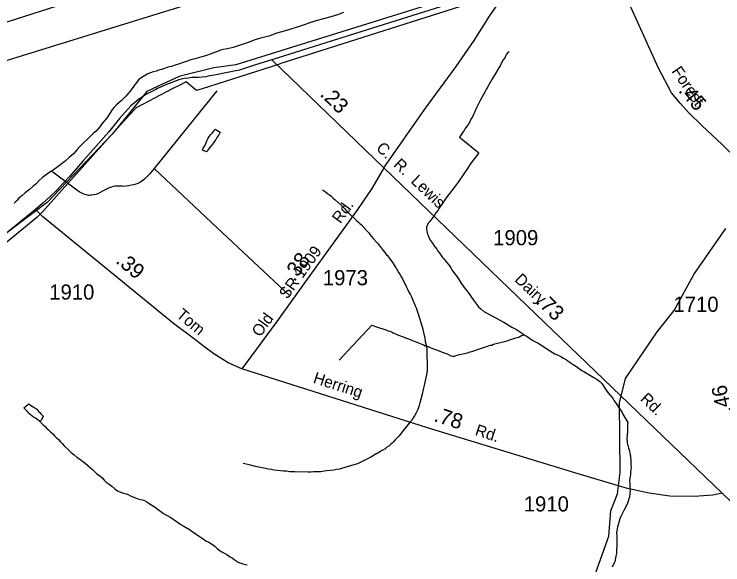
# Model space of a CAD drawing. Extents: x 2206922 to 2357709, y 510027 to 673830.
# Drawn here: x 2307632 to 2313478, y 574994 to 579534 of the extents above; entities that cross this region are included whole.
import ezdxf

# ---------------------------------------------------------------- set-up
doc = ezdxf.new("R2010")
doc.units = 0
for name, color, linetype in [('Exist Aviation Commercial or Municipal Perimeter Paved', 7, 'Continuous'), ('Exist Boundary Land Use Reservation Military US Department of Defense', 7, 'Continuous'), ('Exist Boundary Political City Limit New', 7, 'Continuous'), ('Exist Hydrographic Misc Water Feature', 7, 'Continuous'), ('Exist Road Non-System Type 51', 7, 'Continuous'), ('Exist Road Secondary Mileage Hundredths English Label', 7, 'Continuous'), ('Exist Road Secondary Type 41 Attributed', 7, 'Continuous'), ('Exist Road Secondary Type 51 Attributed', 7, 'Continuous'), ('Exist Road Secondary Type 51 Label', 7, 'Continuous'), ('Exist Road Secondary Type 51 Number Label', 7, 'Continuous'), ('Map Preparation Boundary City Limit Buffer Line', 7, 'Continuous')]:
    doc.layers.add(name, color=color, linetype=linetype)

msp = doc.modelspace()

# ---------------------------------------------------------------- linework, layer by layer
at = {"layer": 'Exist Aviation Commercial or Municipal Perimeter Paved'}
for points in [[(2313259.5, 580902.9), (2308808.6, 579533.6), (2306700.6, 578883.4)], [(2306484.2, 579130.9), (2307583.8, 579472.6), (2308382.5, 579730.9)]]:
    msp.add_lwpolyline(points, dxfattribs=at)
at = {"layer": 'Exist Boundary Land Use Reservation Military US Department of Defense'}
for p, q in [((2308690.1, 578851.4), (2308491.9, 578607.6)), ((2307815.5, 577916), (2307683.1, 577815.7)), ((2307683.1, 577815.7), (2307572.6, 577731.8))]:
    msp.add_line(p, q, dxfattribs=at)
for points in [[(2311535.5, 579763.7), (2309459.8, 579116.1), (2309280.5, 579091.6), (2309001.3, 579021.8)], [(2309001.3, 579021.8), (2308987.1, 579018.2), (2308861.8, 578959.4)], [(2308861.8, 578959.4), (2308726.3, 578895.9), (2308690.1, 578851.4)], [(2308491.9, 578607.6), (2308441.1, 578545.2), (2307903.2, 577982.5), (2307815.5, 577916)]]:
    msp.add_lwpolyline(points, dxfattribs=at)
at = {"layer": 'Exist Boundary Political City Limit New'}
msp.add_lwpolyline([(2312225.2, 579889.6), (2309823.2, 579123.3), (2309820.2, 579122.4), (2309802.2, 579116.9), (2309751.2, 579101.2), (2309181.8, 578919.4), (2309164.5, 578913.9), (2309136.5, 578905), (2309106.5, 578930.1), (2309050.5, 578976.9), (2308992.8, 578947.2), (2308936.2, 578917.7), (2308643, 578764.8), (2308634.5, 578760.2), (2308587, 578707.6), (2308331.8, 578424.6), (2307864.8, 577905.4), (2307818.5, 577858.2), (2307244.5, 577388.1)], dxfattribs=at)
at = {"layer": 'Exist Hydrographic Misc Water Feature'}
msp.add_line((2309304.8, 578903), (2308786.2, 578262.1), dxfattribs=at)
for points in [[(2310347.7, 579548.1), (2310299.5, 579529.5), (2310244.1, 579511), (2310184.4, 579494.5), (2310120.5, 579477.8), (2310072.5, 579463), (2310024.7, 579446.7), (2309966.7, 579427.9), (2309915.2, 579409.3), (2309859.4, 579393), (2309799.8, 579376.4), (2309733.7, 579353.4), (2309668.1, 579337), (2309618.1, 579322.2), (2309570.3, 579303.8), (2309512.7, 579283.4), (2309439.1, 579260.3), (2309393.1, 579247.8), (2309357.3, 579243.5), (2309335.3, 579237.4), (2309313.6, 579229), (2309291.8, 579220.9), (2309271.8, 579212.6), (2309247.8, 579204.4), (2309219.7, 579194), (2309189.9, 579185.9), (2309162.3, 579177.6), (2309123.9, 579167.1), (2309090.3, 579156.7), (2309060.5, 579146.2), (2309026.5, 579135.9), (2308994.7, 579123.7), (2308959, 579113.2), (2308928.9, 579103.2), (2308899.2, 579096.7), (2308873.3, 579086.4), (2308847.3, 579078.2), (2308825.4, 579071.7), (2308803.2, 579063.7), (2308777.6, 579057.4), (2308757.7, 579051.1), (2308735.5, 579043), (2308707.9, 579026.5), (2308680.2, 579008.4), (2308658.2, 578992.2), (2308646.8, 578976.1), (2308630.6, 578955.8), (2308619.1, 578939.7), (2308605.3, 578921.5), (2308587.3, 578897.5), (2308571.5, 578879.2), (2308552, 578857), (2308534.2, 578839), (2308514.7, 578818.8), (2308496.2, 578802.5), (2308474.5, 578784.3), (2308457.1, 578768.3), (2308443.3, 578750.1), (2308429.4, 578727.8), (2308417.3, 578713.8), (2308403.8, 578691.5), (2308389.8, 578671.3), (2308372.2, 578649.2), (2308356.4, 578628.9), (2308338.8, 578604.8), (2308321.1, 578584.7), (2308307.2, 578570.7), (2308287.7, 578552.5), (2308255.7, 578524.1), (2308234.2, 578501.8), (2308205.9, 578475.6), (2308174.3, 578443.4), (2308152.8, 578417.1), (2308121.2, 578382.9), (2308087.6, 578354.3), (2308052.1, 578321.9), (2308017.9, 578295.8), (2307984.6, 578269.2), (2307954.9, 578249), (2307940.8, 578240.9)], [(2311714.3, 579224.8), (2311704.5, 579217), (2311694.2, 579204.7), (2311686.6, 579188.8), (2311678.7, 579174.6), (2311667.2, 579156.5), (2311653.4, 579132.2), (2311643.6, 579114.2), (2311621.9, 579078.2), (2311602.2, 579043.8), (2311572.8, 578995.5), (2311565.1, 578979.6), (2311557.1, 578967.5), (2311547.2, 578951.5), (2311537.4, 578933.1), (2311529.6, 578917.2), (2311519.7, 578900.9), (2311476.9, 578822.6), (2311467, 578804.6), (2311458.8, 578788.4), (2311449.2, 578768.4), (2311439.8, 578750.3), (2311431.8, 578728.4), (2311421.7, 578706), (2311412.3, 578687.9), (2311400.6, 578667.8), (2311390.8, 578647.8), (2311378.7, 578627.8), (2311367, 578609.6), (2311353.4, 578591.4), (2311343.6, 578575.4), (2311331.5, 578559.4), (2311321.5, 578545.1), (2311306.1, 578521.1), (2311465.4, 578390.8), (2311394.2, 578296.1), (2311372.9, 578262), (2311347.3, 578225.7), (2311296, 578149.1), (2311270.6, 578116.8), (2311242.9, 578080.4), (2311224.7, 578058.4), (2311205, 578032.2), (2311191.4, 578011.9), (2311173.8, 577987.8), (2311161.9, 577971.8), (2311150.4, 577951.6), (2311138.3, 577935.6), (2311126.7, 577915.5), (2311110.9, 577895.1), (2311099, 577877.1), (2311085.2, 577858.8), (2311075.4, 577844.9), (2311065.5, 577832.6), (2311057.5, 577822.8), (2311047.9, 577810.5), (2311042, 577798.4), (2311035.8, 577786.4), (2311034.2, 577778.5), (2311034, 577770.4), (2311034.4, 577760.2), (2311036.4, 577746.5), (2311038.7, 577734.4), (2311042.8, 577720.5), (2311047.1, 577708.5), (2311056.9, 577688.7), (2311067.4, 577666.9), (2311083.2, 577645), (2311095.7, 577625.3), (2311108, 577609.3), (2311118.5, 577595.5), (2311130.3, 577577.5), (2311142.4, 577561.9), (2311154.7, 577543.8), (2311166.6, 577527.9), (2311176.9, 577516.1), (2311186.9, 577504.1), (2311213.6, 577472.5), (2311223.4, 577460.5), (2311233.7, 577442.7), (2311243.7, 577427), (2311256, 577406.9), (2311286.6, 577367.5), (2311296.4, 577353.4), (2311314.9, 577325.9), (2311322.7, 577311.7), (2311333.3, 577295.9), (2311343.2, 577281.8), (2311353.2, 577270.2), (2311367.8, 577250.2), (2311376, 577240.4), (2311381.7, 577232.3), (2311389.9, 577220.5), (2311397.7, 577210.8), (2311408.2, 577196.6), (2311414.1, 577188.9), (2311422.3, 577175.1), (2311428.5, 577165.2), (2311436.7, 577153), (2311444.7, 577143.3)], [(2309332.4, 578561.5), (2309320.8, 578539.7), (2309305.2, 578517.3), (2309295.3, 578501.3), (2309287.3, 578489.2), (2309279.7, 578477.4), (2309265.8, 578459.2), (2309258.2, 578449), (2309242, 578428.7), (2309236.5, 578420.6), (2309218.2, 578398.6), (2309184.4, 578412.2), (2309192.2, 578428.1), (2309204.1, 578448.2), (2309213.7, 578468.6), (2309225.4, 578494.5), (2309229.1, 578506.5), (2309236.9, 578520.7), (2309242.8, 578528.7), (2309252.7, 578539), (2309260.7, 578548.8), (2309268.9, 578556.9), (2309278.5, 578569.2), (2309282.4, 578577.1), (2309290.6, 578585.2), (2309332.4, 578561.5)], [(2307940.8, 578240.9), (2307909.4, 578220.5), (2307865.3, 578186.2), (2307836, 578159.8), (2307812.4, 578135.4), (2307786.6, 578113.3), (2307758.7, 578089.1), (2307723, 578060.4), (2307697.2, 578038.4), (2307671.1, 578017.9), (2307653.9, 577997.8), (2307631.7, 577975.6)], [(2308786.2, 578262.1), (2308744.6, 578213.6), (2308707.2, 578175.1), (2308695.3, 578165.1), (2308685.5, 578156.8), (2308673.4, 578148.9), (2308653.5, 578138.5), (2308635.5, 578132.3), (2308619.5, 578128.3), (2308598, 578123.8), (2308576, 578119.8), (2308555.7, 578115.5), (2308537.9, 578113.3), (2308521.7, 578115.4), (2308509.8, 578115.1), (2308499.9, 578115), (2308488, 578116.8), (2308475.9, 578116.6), (2308465.9, 578116.5), (2308449.7, 578114.5), (2308436, 578108.4), (2308422, 578104), (2308404.2, 578095.8), (2308388.4, 578087.6), (2308372.6, 578079.4), (2308360.5, 578073.6), (2308342.7, 578063.3), (2308322.6, 578052.9), (2308304.7, 578047.1), (2308288.5, 578044.6), (2308272.9, 578042.5), (2308260.8, 578042.3), (2308249.2, 578040.4), (2308244.9, 578040.3), (2308236.6, 578042.3), (2308227.2, 578044.1), (2308214.7, 578048), (2308202.6, 578051.9), (2308194.6, 578055.5), (2308168.6, 578069.6), (2308148.3, 578083.2), (2307940.8, 578240.9)], [(2309907, 577212.6), (2309307.2, 577773.7), (2308786.2, 578262.1)], [(2310175, 578087.1), (2310199.2, 578069.2), (2310215.6, 578055.4), (2310233.7, 578043.8), (2310248.2, 578033.9), (2310263.8, 578018.1), (2310280.2, 578004.4), (2310330.4, 577958.7), (2310344.8, 577943.1), (2310359.1, 577929.2), (2310374.7, 577913.5), (2310391.3, 577897.6), (2310403.4, 577883.6), (2310417.2, 577869.8), (2310425.8, 577862), (2310435.6, 577852), (2310455.9, 577834.3), (2310476, 577816.3), (2310484.4, 577808.6), (2310496.1, 577796.7), (2310538.6, 577751.3), (2310557, 577731.1), (2310567.1, 577717.4), (2310593.7, 577685.9), (2310625.7, 577648.2), (2310648.3, 577620.5), (2310662.2, 577604.6), (2310666.1, 577600.8), (2310690.7, 577569.1), (2310698.7, 577558.9), (2310704.7, 577551.1), (2310713.3, 577540.9), (2310729.1, 577521.1), (2310755.5, 577483.5), (2310775.8, 577452), (2310783.8, 577439.9), (2310794.1, 577422.1), (2310806.2, 577400.4), (2310816.2, 577384.3), (2310826.5, 577366.5), (2310834.9, 577352.3), (2310855.2, 577310.8), (2310861.7, 577296.8), (2310867.5, 577282.9), (2310875.9, 577267.1), (2310888, 577243.4), (2310893.9, 577233.1), (2310900.3, 577219.2), (2310908.7, 577203.3), (2310914.4, 577189.5), (2310939.2, 577129.8), (2310947.4, 577111.9), (2310959.9, 577080), (2310990.7, 576984.6), (2311003.2, 576936.4), (2311009.6, 576910.8), (2311020.2, 576862.9), (2311023.9, 576836.8), (2311028.4, 576815), (2311032.5, 576799)], [(2312387.3, 573047.9), (2312307.3, 573477.8), (2312297.3, 573677.6), (2312261.2, 573935.4), (2312256.3, 574394.6), (2312296.3, 574553.7), (2312538.2, 575229.7), (2312553.2, 575440.3), (2312609.2, 575580.4), (2312632.3, 575755.2), (2312626.2, 576329.2), (2312674.2, 576531.4), (2312937.3, 576916.1), (2313076.3, 577092.4), (2313239.3, 577387.7), (2313502.2, 577765.9)], [(2311444.7, 577143.3), (2311451, 577135.1), (2311462.7, 577121.5), (2311481.2, 577103.8), (2311507.6, 577084), (2311595.8, 577037), (2311619.8, 577023.3), (2311644.4, 577009.4), (2311670.2, 576993.8), (2311692.6, 576979.9), (2311714.5, 576966.1), (2311736.9, 576954.6), (2311776.9, 576934.7), (2311793.1, 576923), (2311825.3, 576901.5), (2311839.4, 576891.7)], [(2310314.2, 576681.3), (2310583.3, 576970.1), (2310629.2, 576952.6), (2310689.5, 576933.4), (2310705.3, 576929.4), (2310717.6, 576923.5), (2310731.3, 576919.8), (2310745.7, 576914), (2310758, 576906), (2310771.7, 576901.9), (2310789.5, 576894.4), (2310833.8, 576876.8), (2310848.2, 576871), (2310860.3, 576865.1), (2310894.1, 576853.5), (2310908.5, 576847.7), (2310940.5, 576836), (2310954.4, 576830.2), (2310968.8, 576824), (2310994.4, 576814.5), (2311008.7, 576808.7), (2311022.7, 576800.9), (2311032.5, 576799)], [(2311032.5, 576799), (2311038.7, 576794.9), (2311048.5, 576793), (2311062.5, 576787.2), (2311077.2, 576781.4), (2311128.9, 576761.8), (2311153.1, 576752.1), (2311163.2, 576748.6), (2311205.2, 576732.9), (2311215.2, 576729), (2311221.4, 576725.2), (2311227.3, 576721), (2311235.7, 576717.3), (2311247.2, 576715.2), (2311265.5, 576715.3), (2311279.4, 576719.7), (2311289.5, 576723.9), (2311303.4, 576727.8), (2311323.3, 576730.1), (2311359.2, 576738.5), (2311372.9, 576742.5), (2311383, 576746.7), (2311395.3, 576750.9), (2311415, 576756.9), (2311462.7, 576773.6), (2311502.5, 576785.9), (2311544.5, 576800.6), (2311558.5, 576804.6), (2311572.2, 576806.6), (2311586.2, 576813), (2311698.1, 576842), (2311717.8, 576848.3), (2311729.5, 576852.3), (2311769.5, 576864.9), (2311783.2, 576868.9), (2311801.3, 576875.1), (2311811.7, 576881.2), (2311839.4, 576891.7)], [(2311839.4, 576891.7), (2311863.6, 576875.9), (2311883.3, 576862), (2311903.8, 576850.3), (2311928, 576836.6), (2311954.2, 576822.9), (2311977.8, 576807.2), (2311998.1, 576793.6), (2312026.6, 576775.5), (2312048.8, 576760), (2312070.5, 576748.2), (2312092.9, 576734.3), (2312115, 576724.5), (2312141.3, 576710.8), (2312163.2, 576699.4), (2312187.2, 576683.6), (2312217.5, 576663.6), (2312244, 576645.9), (2312271.7, 576628.3), (2312294, 576612.8), (2312316.2, 576596.9), (2312330.5, 576589), (2312346.1, 576581), (2312358.6, 576571.4), (2312412.7, 576539.8), (2312424.8, 576532.3), (2312440.8, 576522.1), (2312451.1, 576514.5), (2312463, 576506.6), (2312479.2, 576488.8), (2312491.3, 576472.8), (2312503.8, 576451), (2312515.7, 576433), (2312528.2, 576415.3), (2312564.5, 576373.8), (2312572.3, 576361.6), (2312582.9, 576345.9), (2312591.1, 576334.1), (2312603, 576316.1), (2312611.2, 576302.3), (2312643.8, 576254.8), (2312653.9, 576236.6), (2312694.7, 576167.2)], [(2311032.5, 576799), (2311032.7, 576792.9), (2311035, 576773.1), (2311037.5, 576748.8), (2311040.3, 576629.1), (2311038.7, 576601), (2311035.2, 576576.8), (2311025.6, 576525.1), (2311021.7, 576511.1), (2311018, 576486.9), (2311012.4, 576463), (2311006.7, 576438.8), (2310998.9, 576400.6), (2310987.2, 576360.6), (2310979.8, 576328.5), (2310973.9, 576308.7), (2310968.1, 576292.5), (2310962.2, 576274.3), (2310948.7, 576246.3), (2310934.9, 576222.1), (2310923.2, 576206), (2310911.3, 576185.8), (2310901.7, 576176), (2310891.7, 576161.6), (2310880, 576147.6), (2310842, 576101.4), (2310828.5, 576083.2), (2310816.8, 576069.1), (2310805.1, 576055.1), (2310796.9, 576047), (2310786.7, 576036.8), (2310775.4, 576024.7), (2310763.1, 576012.3), (2310749.8, 575998.5), (2310735.8, 575986), (2310721.9, 575973.9), (2310704, 575962), (2310691.7, 575951.7), (2310672.3, 575939.6), (2310666.1, 575935.7), (2310658.1, 575931.2), (2310644.6, 575923.1), (2310632.7, 575915.2), (2310624.7, 575911.1), (2310574.4, 575882.6), (2310493.2, 575841.7), (2310475.4, 575833.4), (2310455.7, 575825.4), (2310433.8, 575819), (2310387.6, 575804.4), (2310360, 575796.5), (2310331.9, 575788.1), (2310315.7, 575783.6), (2310292.1, 575779.5), (2310270.1, 575775.1), (2310243.9, 575770.9), (2310212.1, 575768.8), (2310188.3, 575766.3), (2310162.5, 575762.1), (2310140.6, 575759.7), (2310122.5, 575759.6), (2310100.6, 575759.6), (2310080.5, 575759), (2310056.7, 575759), (2309948.4, 575759.8), (2309904.3, 575761.2), (2309880.3, 575765.2), (2309854.3, 575766.7), (2309830.5, 575768.7), (2309776.4, 575776), (2309754.4, 575779.7), (2309726.1, 575783.6), (2309704.2, 575787.3), (2309624.2, 575804.2), (2309569.9, 575817.6), (2309520.1, 575829.2)], [(2307842.9, 576177), (2307827, 576190.7), (2307806.9, 576204.7), (2307792.7, 576212.5), (2307776.5, 576222.2), (2307760.5, 576236), (2307752.3, 576245.8), (2307740.2, 576259.8), (2307728.3, 576271.7), (2307711.7, 576287.6), (2307751.9, 576321.7), (2307767.7, 576310), (2307781.8, 576302.2), (2307801.9, 576288.6), (2307818.3, 576276.8), (2307825.9, 576266.7), (2307836.2, 576256.6), (2307844.4, 576249), (2307852.4, 576238.8), (2307872.5, 576219.2), (2307868.6, 576211.2), (2307861, 576199), (2307854.8, 576187), (2307842.9, 576177)], [(2307842.9, 576177), (2307871.5, 576149.1), (2307889.7, 576131.4), (2307901.4, 576119.5), (2307913.9, 576107.9), (2307932.1, 576091.8), (2307950.4, 576074), (2307966.6, 576056.2), (2307978.7, 576044.6), (2307996.9, 576026.5), (2308012.9, 576008.6), (2308026.9, 575995.2), (2308045.3, 575975.4), (2308083.5, 575939.6), (2308103.6, 575919.9), (2308125.9, 575900), (2308152.4, 575880.2), (2308172.7, 575864.6), (2308216.8, 575831.2), (2308241, 575813.3), (2308258.8, 575797.7), (2308277, 575779.9), (2308297.1, 575760.3), (2308311.5, 575748.4), (2308337.9, 575728.6), (2308357.8, 575710.6), (2308374.4, 575693.1), (2308392.3, 575677), (2308414.4, 575659.5), (2308438.4, 575643.7), (2308462.6, 575619.8), (2308485, 575604.2), (2308509, 575592.5), (2308533.2, 575584.8), (2308555.3, 575579), (2308572.9, 575573.2), (2308591.4, 575563.5), (2308609.6, 575553.5), (2308633.4, 575547.8), (2308661.5, 575536.3), (2308687.8, 575530.3), (2308707.7, 575524.5), (2308725.7, 575514.9), (2308745.8, 575500.9), (2308768.3, 575485.3), (2308794.2, 575469.7), (2308812.2, 575455.6), (2308848.9, 575428.2), (2308862.7, 575418.4), (2308894.9, 575400.6), (2308918.9, 575386.9), (2308941.4, 575373.3), (2308961.7, 575357.3), (2308983.7, 575343.4), (2309001.7, 575329.8), (2309025.7, 575316), (2309077.8, 575286.7), (2309144.4, 575239.4), (2309191, 575208), (2309205.1, 575198.2), (2309219.1, 575190.4), (2309239.1, 575180.5), (2309267.2, 575162.9), (2309291.4, 575145.1), (2309305.8, 575129.1), (2309321.8, 575115.3), (2309345.8, 575101.6), (2309369.8, 575087.8), (2309386.2, 575078.1), (2309408.1, 575064.2), (2309430.5, 575050.7), (2309446.3, 575039), (2309464.7, 575026.9), (2309480.7, 575015.2), (2309501, 575007.3), (2309519.2, 575001.7), (2309538.9, 574997.9), (2309554.9, 574993.9)], [(2312694.7, 576167.2), (2312692.6, 576155.3), (2312691, 576125.2), (2312691.6, 576095.1), (2312687.7, 576059.2), (2312685.9, 576035.1), (2312688.5, 576005.1), (2312692.4, 575983), (2312696.9, 575973.5), (2312701, 575955.4), (2312707, 575935.4), (2312711.1, 575913.3), (2312715.6, 575891.6), (2312719.9, 575841.5), (2312720.3, 575817.9), (2312720.7, 575797.5), (2312718.5, 575779.6), (2312717, 575757.5), (2312715.2, 575739.5), (2312713.6, 575721.6), (2312711.7, 575707.7), (2312709.4, 575689.7), (2312712.1, 575661.7), (2312712.3, 575639.8), (2312712.7, 575611.8), (2312711.1, 575583.7), (2312707.2, 575555.8), (2312701.2, 575527.5), (2312691.8, 575503.4), (2312680.1, 575479.2), (2312660.4, 575443.2), (2312652.6, 575424.9), (2312641, 575403.2), (2312629.3, 575372.9), (2312613.5, 575324.6), (2312610.2, 575306.9), (2312606.1, 575290.8), (2312604.3, 575274.5), (2312602.2, 575254.5), (2312602.8, 575232.6), (2312602.8, 575204.6), (2312603.2, 575178.5), (2312603.2, 575158.7), (2312601.8, 575106.6), (2312600.2, 575086.6), (2312596.5, 575066.8), (2312587.2, 575018.7), (2312577.2, 574998.8), (2312565.5, 574974.6)]]:
    msp.add_lwpolyline(points, dxfattribs=at)
at = {"layer": 'Exist Road Non-System Type 51'}
msp.add_line((2307807.5, 577924), (2307572.6, 577731.8), dxfattribs=at)
for points in [[(2310680.6, 578266), (2311020.9, 578751), (2311277.9, 579103.8), (2311427.3, 579316.9), (2311554.6, 579517.8), (2311736.2, 579783)], [(2311533.2, 579719), (2310202.7, 579297.6), (2309757, 579157.6)], [(2309757, 579157.6), (2309622.5, 579115.5), (2309490.3, 579073.8), (2309420.3, 579058.6)], [(2309420.3, 579058.6), (2309391.5, 579052.3), (2309299.7, 579033.1), (2309232.7, 579021.8)], [(2309232.7, 579021.8), (2309211.9, 579018.2), (2309151.9, 579011.6), (2309098.8, 579010.7), (2309069.1, 579007.7), (2309034.9, 579004.7), (2308990.3, 578992.8), (2308889.3, 578954.2), (2308815.3, 578920.3)], [(2308815.3, 578920.3), (2308801.6, 578914), (2308724.4, 578873.9), (2308690.1, 578851.4)], [(2308690.1, 578851.4), (2308655.3, 578828.5), (2308594.4, 578779.5), (2308502.3, 578673.9), (2308413.1, 578563.9), (2308306.1, 578443.5), (2308199.2, 578321.6), (2308092.2, 578199.7), (2308036.5, 578139.5)], [(2308036.5, 578139.5), (2307984.6, 578083.4), (2307925.3, 578028.3)], [(2307925.3, 578028.3), (2307869.5, 577976.3), (2307807.5, 577924)]]:
    msp.add_lwpolyline(points, dxfattribs=at)
at = {"layer": 'Exist Road Secondary Type 41 Attributed'}
for points in [[(2309511.3, 576610.1), (2309396.2, 576660.4), (2309278.3, 576734.1), (2309203.9, 576789.4), (2309097, 576870.1), (2308945.9, 576984.4), (2307865.4, 577866.1), (2307815.5, 577916)], [(2313473.5, 575585), (2313396.4, 575567.4), (2313241.2, 575558.6), (2313040.8, 575561.3), (2312871.3, 575586.1), (2312691.8, 575624.7), (2312542.1, 575667.8), (2312257.2, 575752), (2311041, 576122.6), (2309511.3, 576610.1)]]:
    msp.add_lwpolyline(points, dxfattribs=at)
at = {"layer": 'Exist Road Secondary Type 51 Attributed'}
msp.add_line((2310680.6, 578266), (2309757, 579157.6), dxfattribs=at)
for points in [[(2313977, 577978.6), (2313716.2, 578221.6), (2313475.5, 578458), (2313305, 578615.2), (2313195.8, 578722.3), (2313126.7, 578800.3), (2313055.4, 578885), (2312947.3, 579089.1), (2312749, 579526.1), (2312579.6, 579896.3), (2312530.6, 579961), (2312481.5, 580018.9)], [(2310680.6, 578266), (2310581.4, 578097.6), (2310460.2, 577915.7), (2310048.9, 577349.8), (2309799.7, 577000.6), (2309582.5, 576706.8), (2309511.3, 576610.1)], [(2313473.5, 575585), (2312006.3, 576992.8), (2310680.6, 578266)], [(2314069.6, 575024.6), (2314011.3, 575068.2), (2313873.1, 575201.2), (2313691.1, 575375.9), (2313473.5, 575585)]]:
    msp.add_lwpolyline(points, dxfattribs=at)
at = {"layer": 'Map Preparation Boundary City Limit Buffer Line'}
msp.add_lwpolyline([(2312225.2, 579889.6), (2309823.2, 579123.3), (2309820.2, 579122.4), (2309802.2, 579116.9), (2309751.2, 579101.2), (2309181.8, 578919.4), (2309164.5, 578913.9), (2309136.5, 578905), (2309106.5, 578930.1), (2309050.5, 578976.9), (2308992.8, 578947.2), (2308936.2, 578917.7), (2308643, 578764.8), (2308634.5, 578760.2), (2308587, 578707.6), (2308331.8, 578424.6), (2307864.8, 577905.4), (2307818.5, 577858.2), (2307244.5, 577388.1)], dxfattribs=at)

# ---------------------------------------------------------------- texts
at = {"layer": 'Exist Road Secondary Mileage Hundredths English Label'}
for s, rotation, p in [('.23', 315.47789, (2310149.1, 578867.2)), ('.45', 311.38471, (2313105.9, 578899.8)), ('.39', 320.12019, (2308463, 577489.2)), ('.38', 54.23731, (2309943.6, 577322.9)), ('.73', 316.49385, (2311927.8, 577156.5)), ('.46', 101.76417, (2313551.3, 576258.2)), ('.78', 342.1216, (2311087.7, 576180.3))]:
    msp.add_text(s, height=125, rotation=rotation, dxfattribs=at).set_placement(p)
at = {"layer": 'Exist Road Secondary Type 51 Label'}
for s, rotation, p in [('Forest', 304.53702, (2313051.6, 579063.6)), ('C.  R.  Lewis', 316.49385, (2310611.8, 578422.1)), ('Rd.', 54.23731, (2310322.9, 577802)), ('SR 1909', 54.23731, (2309885.9, 577178.4)), ('Dairy', 316.49385, (2311753.6, 577338.3)), ('Tom', 320.12019, (2308962.7, 577043.3)), ('Old', 54.23731, (2309661.1, 576866.2)), ('Herring', 342.1216, (2310092.3, 576496.4)), ('Rd.', 316.49385, (2312790.5, 576354.2)), ('Rd.', 342.1216, (2311427.8, 576065.6))]:
    msp.add_text(s, height=95, rotation=rotation, dxfattribs=at).set_placement(p)
at = {"layer": 'Exist Road Secondary Type 51 Number Label'}
for s, p in [('1909', (2311583.9, 577629.1)), ('1973', (2310178.7, 577299.3)), ('1910', (2307921.7, 577181)), ('1710', (2313071.2, 577080)), ('1910', (2311835.9, 575434))]:
    msp.add_text(s, height=125, dxfattribs=at).set_placement(p)

doc.saveas('drawing.dxf')
